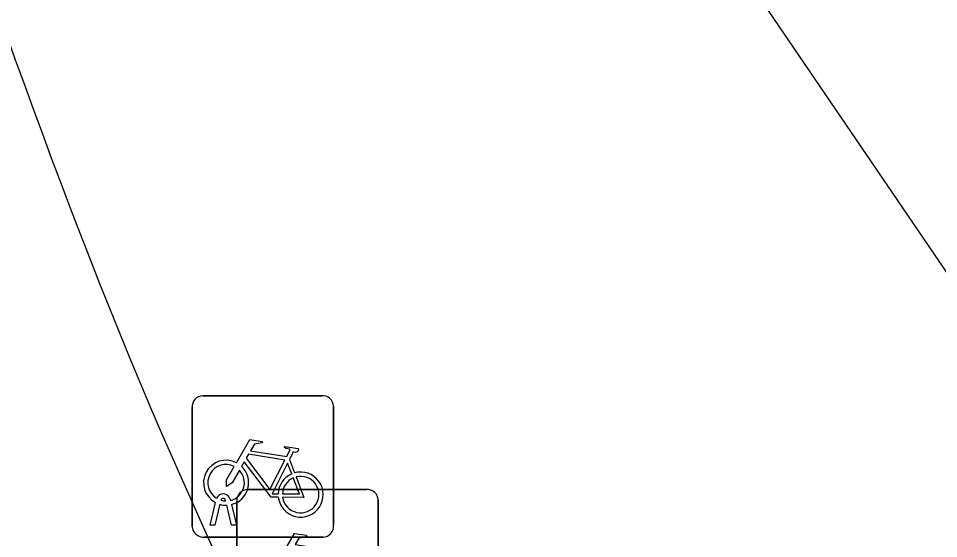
# Model space of a CAD drawing. Extents: x 161087 to 161922, y 382574 to 383873.
# Drawn here: x 161100.2 to 161106.7, y 383290.95 to 383294.63 of the extents above; entities that cross this region are included whole.
import ezdxf

# ---------------------------------------------------------------- set-up
doc = ezdxf.new("R2010")
doc.units = 0
for name, color, linetype in [('IMGEO_Fietsenrek', 7, 'Continuous'), ('IMGEO_Fietspad_gesloten', 7, 'Continuous'), ('IMGEO_Pand', 7, 'Continuous')]:
    doc.layers.add(name, color=color, linetype=linetype)

msp = doc.modelspace()

# ---------------------------------------------------------------- linework, layer by layer
at = {"layer": 'IMGEO_Fietsenrek'}
for p, q in [((161101.5019, 383291.9575), (161102.3428, 383291.9575)), ((161102.3428, 383291.9575), (161101.5019, 383291.9575)), ((161101.4275, 383291.0329), (161101.4275, 383291.8738)), ((161101.4275, 383291.8738), (161101.4275, 383291.0329)), ((161102.4265, 383291.8831), (161102.4265, 383291.0422)), ((161102.4265, 383291.0422), (161102.4265, 383291.8831)), ((161102.1142, 383291.5072), (161102.1505, 383291.412)), ((161101.8169, 383291.2945), (161102.6578, 383291.2945)), ((161102.6578, 383291.2945), (161101.8169, 383291.2945)), ((161101.5545, 383291.0423), (161101.5928, 383291.2023)), ((161101.6232, 383291.1901), (161101.5879, 383291.0423)), ((161101.6649, 383291.2139), (161101.6639, 383291.2182)), ((161101.706, 383291.0423), (161101.6721, 383291.184)), ((161101.6956, 383291.2254), (161101.6974, 383291.2175)), ((161101.7044, 383291.1883), (161101.7394, 383291.0423)), ((161101.7425, 383290.3699), (161101.7425, 383291.2108)), ((161101.7425, 383291.2108), (161101.7425, 383290.3699)), ((161102.7415, 383291.2201), (161102.7415, 383290.3792)), ((161102.7415, 383290.3792), (161102.7415, 383291.2201)), ((161101.5879, 383291.0423), (161101.5545, 383291.0423)), ((161101.7394, 383291.0423), (161101.706, 383291.0423)), ((161102.3521, 383290.9585), (161101.5112, 383290.9585)), ((161101.5112, 383290.9585), (161102.3521, 383290.9585))]:
    msp.add_line(p, q, dxfattribs=at)
for points in [[(161101.7401, 383291.4842), (161101.8348, 383291.6477), (161101.921, 383291.6339), (161101.9227, 383291.6252), (161101.8666, 383291.6143), (161101.8404, 383291.569), (161102.0956, 383291.5282)], [(161102.0956, 383291.5282), (161102.1206, 383291.577), (161102.1155, 383291.581), (161102.0923, 383291.5847), (161102.0796, 383291.5922), (161102.0786, 383291.5953), (161102.0808, 383291.5999), (161102.1756, 383291.5848), (161102.1779, 383291.5745), (161102.1685, 383291.5621), (161102.1561, 383291.5557), (161102.1416, 383291.5619), (161102.1142, 383291.5072)], [(161102.0827, 383291.503), (161101.8259, 383291.544), (161101.8092, 383291.5152), (161101.9762, 383291.2949), (161102.0827, 383291.503)], [(161101.7608, 383291.4317), (161101.7092, 383291.3425), (161101.6693, 383291.3165), (161101.6705, 383291.364), (161101.725, 383291.4582)], [(161102.0358, 383291.2395), (161101.9861, 383291.2396), (161101.7954, 383291.4913), (161101.7764, 383291.4585)], [(161102.1307, 383291.405), (161102.1014, 383291.4818), (161101.992, 383291.2637), (161102.0347, 383291.2636)], [(161102.0647, 383291.2635), (161102.1846, 383291.2633), (161102.1414, 383291.3769)], [(161102.1612, 383291.3838), (161102.2162, 383291.2392), (161102.0661, 383291.2395)], [(161102.0551, 383290.8212), (161102.1498, 383290.9847), (161102.236, 383290.9709), (161102.2377, 383290.9622), (161102.1816, 383290.9513), (161102.1554, 383290.906), (161102.4106, 383290.8652)]]:
    msp.add_lwpolyline(points, dxfattribs=at)
for centre, radius, start, end in [((161101.5052, 383291.8796), 0.0779, 92.4484, 184.28452), ((161101.5052, 383291.8796), 0.0779, 92.4484, 184.28452), ((161102.3486, 383291.8798), 0.0779, 2.4484, 94.28452), ((161102.3486, 383291.8798), 0.0779, 2.4484, 94.28452), ((161101.6671, 383291.3429), 0.159, 62.67661, 242.13685), ((161101.6671, 383291.3429), 0.129, 63.31916, 238.90302), ((161101.6671, 383291.3429), 0.159, 283.5766, 46.60424), ((161101.6671, 383291.3429), 0.129, 283.60429, 43.43025), ((161102.1937, 383291.2589), 0.159, 113.3408, 178.32165), ((161102.1937, 383291.2589), 0.159, 187.0065, 105.77075), ((161102.1937, 383291.2589), 0.129, 113.92302, 177.95563), ((161102.1937, 383291.2589), 0.129, 188.67146, 104.58832), ((161101.6469, 383291.2143), 0.0499, 12.8025, 158.69338), ((161101.8202, 383291.2166), 0.0779, 92.4484, 184.28452), ((161101.8202, 383291.2166), 0.0779, 92.4484, 184.28452), ((161102.6636, 383291.2168), 0.0779, 2.4484, 94.28452), ((161102.6636, 383291.2168), 0.0779, 2.4484, 94.28452), ((161101.6671, 383291.3429), 0.159, 253.99666, 271.78671), ((161101.6469, 383291.2143), 0.0174, 12.8025, 163.45023), ((161101.6671, 383291.3429), 0.129, 253.41502, 269.02044), ((161101.5054, 383291.0362), 0.0779, 182.4484, 274.28452), ((161101.5054, 383291.0362), 0.0779, 182.4484, 274.28452), ((161102.3488, 383291.0364), 0.0779, 272.4484, 4.28452), ((161102.3488, 383291.0364), 0.0779, 272.4484, 4.28452)]:
    msp.add_arc(centre, radius, start, end, dxfattribs=at)
at = {"layer": 'IMGEO_Fietspad_gesloten'}
for centre, radius, start, end in [((161146.6711, 383310.9492), 49.3727, 188.7271, 202.72141), ((161168.1969, 383321.0204), 73.1245, 203.485514, 221.477624)]:
    msp.add_arc(centre, radius, start, end, dxfattribs=at)
at = {"layer": 'IMGEO_Pand'}
msp.add_lwpolyline([(161113.732, 383281.897), (161113.514, 383281.749), (161111.862, 383284.179), (161112.409, 383284.551), (161109.47, 383288.875), (161108.928, 383288.506), (161107.278, 383290.932), (161107.804, 383291.289), (161104.908, 383295.55), (161104.359, 383295.177), (161102.047, 383298.578), (161103.491, 383303.042), (161104.031, 383302.867), (161105.613, 383307.759)], dxfattribs=at)

doc.saveas('drawing.dxf')
